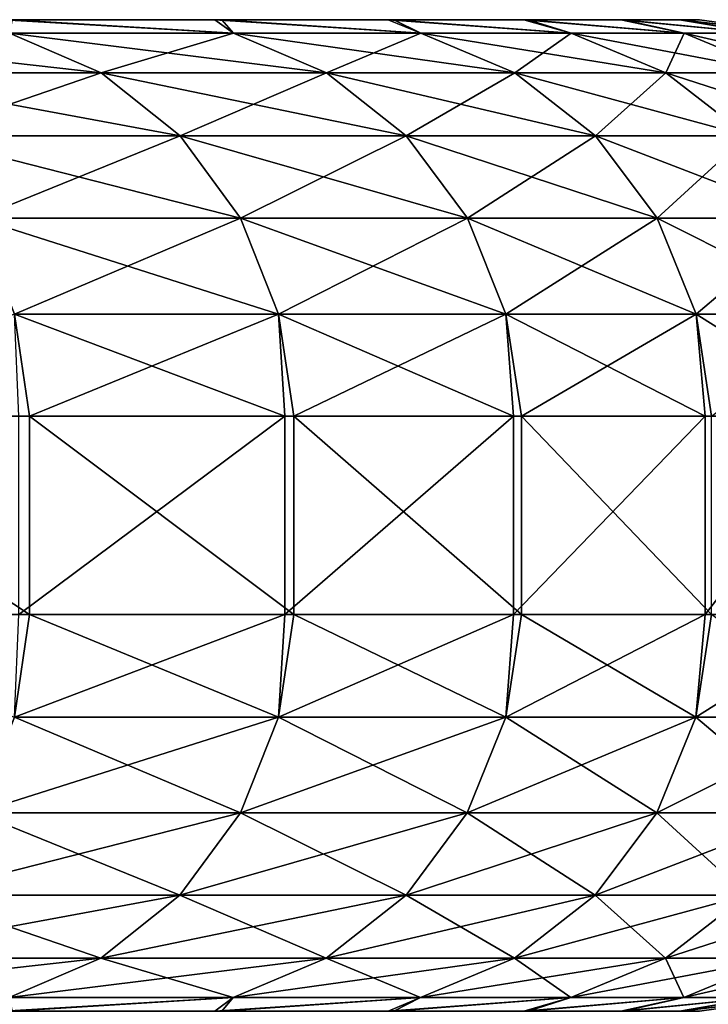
# Model space of a CAD drawing. Header units: millimetres. Extents: x -39.5 to 39.5, y -2 to 94.9.
# Tile 395 of 656: x 37.3 to 38.7, y 18 to 20. Entities that reach past the tile are written whole.
import ezdxf

# ---------------------------------------------------------------- set-up
doc = ezdxf.new("R2010")
doc.units = ezdxf.units.MM
doc.header["$LTSCALE"] = 65.185185
for name, color, linetype in [('181', 7, 'CONTINUOUS'), ('451', 7, 'CONTINUOUS'), ('454', 7, 'CONTINUOUS'), ('456', 7, 'CONTINUOUS')]:
    doc.layers.add(name, color=color, linetype=linetype)

msp = doc.modelspace()

# ---------------------------------------------------------------- linework, layer by layer
at = {"layer": '181', "linetype": 'Continuous'}
for points in [[(37.3144, 20, 10.2623), (37.7369, 20, 8.5795), (34.1297, 20, 9.8321), (37.3144, 20, 10.2623)], [(34.1297, 20, 9.8321), (37.7369, 20, 8.5795), (34.2673, 20, 9.1819), (34.1297, 20, 9.8321)], [(37.7228, 20, -8.6416), (37.2975, 20, -10.3238), (34.2673, 20, -9.1819), (37.7228, 20, -8.6416)], [(34.4732, 20, -8.5499), (37.7228, 20, -8.6416), (34.2673, 20, -9.1819), (34.4732, 20, -8.5499)], [(34.2673, 20, 9.1819), (37.7369, 20, 8.5795), (34.4732, 20, 8.5499), (34.2673, 20, 9.1819)], [(34.7467, 20, -7.9407), (37.7228, 20, -8.6416), (34.4732, 20, -8.5499), (34.7467, 20, -7.9407)], [(37.7369, 20, 8.5795), (38.0841, 20, 6.8759), (34.4732, 20, 8.5499), (37.7369, 20, 8.5795)], [(34.4732, 20, 8.5499), (38.0841, 20, 6.8759), (34.7467, 20, 7.9407), (34.4732, 20, 8.5499)], [(35.0818, 20, -7.3663), (37.7228, 20, -8.6416), (34.7467, 20, -7.9407), (35.0818, 20, -7.3663)], [(34.7467, 20, 7.9407), (38.0841, 20, 6.8759), (35.0818, 20, 7.3663), (34.7467, 20, 7.9407)], [(38.0727, 20, -6.9387), (37.7228, 20, -8.6416), (35.0818, 20, -7.3663), (38.0727, 20, -6.9387)], [(35.4767, 20, -6.83), (38.0727, 20, -6.9387), (35.0818, 20, -7.3663), (35.4767, 20, -6.83)], [(35.0818, 20, 7.3663), (38.0841, 20, 6.8759), (35.4767, 20, 6.83), (35.0818, 20, 7.3663)], [(35.5115, 20, 0.6637), (38.7, 20, -0.0318), (35.4761, 20), (35.5115, 20, 0.6637)], [(35.4761, 20), (38.7, 20, -0.0318), (35.5115, 20, -0.6637), (35.4761, 20)], [(35.9243, 20, -6.3412), (38.0727, 20, -6.9387), (35.4767, 20, -6.83), (35.9243, 20, -6.3412)], [(38.0841, 20, 6.8759), (38.3544, 20, 5.1602), (35.4767, 20, 6.83), (38.0841, 20, 6.8759)], [(35.4767, 20, 6.83), (38.3544, 20, 5.1602), (35.9243, 20, 6.3412), (35.4767, 20, 6.83)], [(38.7, 20, -0.0318), (38.6595, 20, -1.7663), (35.5115, 20, -0.6637), (38.7, 20, -0.0318)], [(35.5115, 20, -0.6637), (38.6595, 20, -1.7663), (35.6179, 20, -1.323), (35.5115, 20, -0.6637)], [(35.6179, 20, 1.323), (38.7, 20, -0.0318), (35.5115, 20, 0.6637), (35.6179, 20, 1.323)], [(35.6179, 20, -1.323), (38.6595, 20, -1.7663), (35.7929, 20, -1.9646), (35.6179, 20, -1.323)], [(38.6624, 20, 1.7027), (38.7, 20, -0.0318), (35.6179, 20, 1.323), (38.6624, 20, 1.7027)], [(35.7929, 20, 1.9646), (38.6624, 20, 1.7027), (35.6179, 20, 1.323), (35.7929, 20, 1.9646)], [(38.6595, 20, -1.7663), (38.5413, 20, -3.5001), (35.7929, 20, -1.9646), (38.6595, 20, -1.7663)], [(35.7929, 20, -1.9646), (38.5413, 20, -3.5001), (36.0356, 20, -2.5848), (35.7929, 20, -1.9646)], [(36.0356, 20, 2.5848), (38.6624, 20, 1.7027), (35.7929, 20, 1.9646), (36.0356, 20, 2.5848)], [(36.4252, 20, -5.8989), (38.0727, 20, -6.9387), (35.9243, 20, -6.3412), (36.4252, 20, -5.8989)], [(35.9243, 20, 6.3412), (38.3544, 20, 5.1602), (36.4252, 20, 5.8989), (35.9243, 20, 6.3412)], [(36.0356, 20, -2.5848), (38.5413, 20, -3.5001), (36.3415, 20, -3.1728), (36.0356, 20, -2.5848)], [(36.3415, 20, 3.1728), (38.6624, 20, 1.7027), (36.0356, 20, 2.5848), (36.3415, 20, 3.1728)], [(36.3415, 20, -3.1728), (38.5413, 20, -3.5001), (36.7108, 20, -3.7296), (36.3415, 20, -3.1728)], [(38.547, 20, 3.4366), (38.6624, 20, 1.7027), (36.3415, 20, 3.1728), (38.547, 20, 3.4366)], [(36.7108, 20, 3.7296), (38.547, 20, 3.4366), (36.3415, 20, 3.1728), (36.7108, 20, 3.7296)], [(38.3459, 20, -5.2233), (38.0727, 20, -6.9387), (36.4252, 20, -5.8989), (38.3459, 20, -5.2233)], [(36.5841, 20, -4.8164), (38.3459, 20, -5.2233), (36.4252, 20, -5.8989), (36.5841, 20, -4.8164)], [(36.4252, 20, 5.8989), (38.3544, 20, 5.1602), (36.5841, 20, 4.8164), (36.4252, 20, 5.8989)], [(36.7108, 20, -3.7296), (38.3459, 20, -5.2233), (36.5841, 20, -4.8164), (36.7108, 20, -3.7296)], [(38.3544, 20, 5.1602), (38.547, 20, 3.4366), (36.5841, 20, 4.8164), (38.3544, 20, 5.1602)], [(36.5841, 20, 4.8164), (38.547, 20, 3.4366), (36.7108, 20, 3.7296), (36.5841, 20, 4.8164)], [(38.5413, 20, -3.5001), (38.3459, 20, -5.2233), (36.7108, 20, -3.7296), (38.5413, 20, -3.5001)]]:
    msp.add_3dface(points, dxfattribs=at)
at = {"layer": '451', "linetype": 'Continuous'}
for points in [[(36.7427, 18.8, 14.4992), (37.3492, 18.8, 12.8565), (36.7427, 19.2, 14.4992), (36.7427, 18.8, 14.4992)], [(36.7427, 19.2, 14.4992), (37.3492, 18.8, 12.8565), (37.3492, 19.2, 12.8565), (36.7427, 19.2, 14.4992)], [(37.8638, 18.8, -11.2508), (37.3277, 18.8, -12.9186), (37.8638, 19.2, -11.2508), (37.8638, 18.8, -11.2508)], [(37.8638, 19.2, -11.2508), (37.3277, 18.8, -12.9186), (37.3277, 19.2, -12.9186), (37.8638, 19.2, -11.2508)], [(37.3492, 18.8, 12.8565), (37.8825, 18.8, 11.1878), (37.3492, 19.2, 12.8565), (37.3492, 18.8, 12.8565)], [(37.3492, 19.2, 12.8565), (37.8825, 18.8, 11.1878), (37.8825, 19.2, 11.1878), (37.3492, 19.2, 12.8565)], [(38.3253, 18.8, -9.5614), (37.8638, 18.8, -11.2508), (38.3253, 19.2, -9.5614), (38.3253, 18.8, -9.5614)], [(38.3253, 19.2, -9.5614), (37.8638, 18.8, -11.2508), (37.8638, 19.2, -11.2508), (38.3253, 19.2, -9.5614)], [(37.8825, 18.8, 11.1878), (38.3412, 18.8, 9.4976), (37.8825, 19.2, 11.1878), (37.8825, 18.8, 11.1878)], [(37.8825, 19.2, 11.1878), (38.3412, 18.8, 9.4976), (38.3412, 19.2, 9.4976), (37.8825, 19.2, 11.1878)], [(38.7113, 18.8, -7.8539), (38.3253, 18.8, -9.5614), (38.7113, 19.2, -7.8539), (38.7113, 18.8, -7.8539)], [(38.7113, 19.2, -7.8539), (38.3253, 18.8, -9.5614), (38.3253, 19.2, -9.5614), (38.7113, 19.2, -7.8539)], [(38.3412, 18.8, 9.4976), (38.7243, 18.8, 7.7895), (38.3412, 19.2, 9.4976), (38.3412, 18.8, 9.4976)], [(38.3412, 19.2, 9.4976), (38.7243, 18.8, 7.7895), (38.7243, 19.2, 7.7895), (38.3412, 19.2, 9.4976)], [(39.0212, 18.8, -6.1314), (38.7113, 18.8, -7.8539), (39.0212, 19.2, -6.1314), (39.0212, 18.8, -6.1314)], [(39.0212, 19.2, -6.1314), (38.7113, 18.8, -7.8539), (38.7113, 19.2, -7.8539), (39.0212, 19.2, -6.1314)]]:
    msp.add_3dface(points, dxfattribs=at)
at = {"layer": '454', "linetype": 'Continuous'}
for points in [[(37.3492, 18.8, 12.8565), (36.7427, 18.8, 14.4992), (37.319, 18.5929, 12.8602), (37.3492, 18.8, 12.8565)], [(37.3277, 18.8, -12.9186), (37.8638, 18.8, -11.2508), (37.319, 18.5929, -12.8602), (37.3277, 18.8, -12.9186)], [(37.8638, 18.8, -11.2508), (37.8514, 18.5929, -11.1969), (37.319, 18.5929, -12.8602), (37.8638, 18.8, -11.2508)], [(37.3492, 18.8, 12.8565), (37.319, 18.5929, 12.8602), (37.8514, 18.5929, 11.1969), (37.3492, 18.8, 12.8565)], [(37.8825, 18.8, 11.1878), (37.3492, 18.8, 12.8565), (37.8514, 18.5929, 11.1969), (37.8825, 18.8, 11.1878)], [(37.8638, 18.8, -11.2508), (38.3253, 18.8, -9.5614), (37.8514, 18.5929, -11.1969), (37.8638, 18.8, -11.2508)], [(38.3253, 18.8, -9.5614), (38.3096, 18.5929, -9.5117), (37.8514, 18.5929, -11.1969), (38.3253, 18.8, -9.5614)], [(37.8825, 18.8, 11.1878), (37.8514, 18.5929, 11.1969), (38.3096, 18.5929, 9.5117), (37.8825, 18.8, 11.1878)], [(38.3412, 18.8, 9.4976), (37.8825, 18.8, 11.1878), (38.3096, 18.5929, 9.5117), (38.3412, 18.8, 9.4976)], [(38.3253, 18.8, -9.5614), (38.7113, 18.8, -7.8539), (38.3096, 18.5929, -9.5117), (38.3253, 18.8, -9.5614)], [(38.7113, 18.8, -7.8539), (38.6928, 18.5929, -7.8078), (38.3096, 18.5929, -9.5117), (38.7113, 18.8, -7.8539)], [(38.3412, 18.8, 9.4976), (38.3096, 18.5929, 9.5117), (38.6928, 18.5929, 7.8078), (38.3412, 18.8, 9.4976)], [(38.7243, 18.8, 7.7895), (38.3412, 18.8, 9.4976), (38.6928, 18.5929, 7.8078), (38.7243, 18.8, 7.7895)], [(38.7113, 18.8, -7.8539), (39.0212, 18.8, -6.1314), (38.6928, 18.5929, -7.8078), (38.7113, 18.8, -7.8539)], [(39.0212, 18.8, -6.1314), (39.0003, 18.5929, -6.0886), (38.6928, 18.5929, -7.8078), (39.0212, 18.8, -6.1314)], [(38.7243, 18.8, 7.7895), (38.6928, 18.5929, 7.8078), (39.0003, 18.5929, 6.0886), (38.7243, 18.8, 7.7895)], [(37.2434, 18.3998, 12.8342), (37.7746, 18.3998, 11.1742), (37.319, 18.5929, 12.8602), (37.2434, 18.3998, 12.8342)], [(37.7746, 18.3998, -11.1742), (37.2434, 18.3998, -12.8342), (37.8514, 18.5929, -11.1969), (37.7746, 18.3998, -11.1742)], [(37.8514, 18.5929, -11.1969), (37.2434, 18.3998, -12.8342), (37.319, 18.5929, -12.8602), (37.8514, 18.5929, -11.1969)], [(37.319, 18.5929, 12.8602), (37.7746, 18.3998, 11.1742), (37.8514, 18.5929, 11.1969), (37.319, 18.5929, 12.8602)], [(37.7746, 18.3998, 11.1742), (38.2319, 18.3998, 9.4924), (37.8514, 18.5929, 11.1969), (37.7746, 18.3998, 11.1742)], [(38.2319, 18.3998, -9.4924), (37.7746, 18.3998, -11.1742), (38.3096, 18.5929, -9.5117), (38.2319, 18.3998, -9.4924)], [(38.3096, 18.5929, -9.5117), (37.7746, 18.3998, -11.1742), (37.8514, 18.5929, -11.1969), (38.3096, 18.5929, -9.5117)], [(37.8514, 18.5929, 11.1969), (38.2319, 18.3998, 9.4924), (38.3096, 18.5929, 9.5117), (37.8514, 18.5929, 11.1969)], [(38.2319, 18.3998, 9.4924), (38.6144, 18.3998, 7.792), (38.3096, 18.5929, 9.5117), (38.2319, 18.3998, 9.4924)], [(38.6144, 18.3998, -7.792), (38.2319, 18.3998, -9.4924), (38.6928, 18.5929, -7.8078), (38.6144, 18.3998, -7.792)], [(38.6928, 18.5929, -7.8078), (38.2319, 18.3998, -9.4924), (38.3096, 18.5929, -9.5117), (38.6928, 18.5929, -7.8078)], [(38.3096, 18.5929, 9.5117), (38.6144, 18.3998, 7.792), (38.6928, 18.5929, 7.8078), (38.3096, 18.5929, 9.5117)], [(38.6144, 18.3998, 7.792), (38.9213, 18.3998, 6.0763), (38.6928, 18.5929, 7.8078), (38.6144, 18.3998, 7.792)], [(38.9213, 18.3998, -6.0763), (38.6144, 18.3998, -7.792), (39.0003, 18.5929, -6.0886), (38.9213, 18.3998, -6.0763)], [(39.0003, 18.5929, -6.0886), (38.6144, 18.3998, -7.792), (38.6928, 18.5929, -7.8078), (39.0003, 18.5929, -6.0886)], [(38.6928, 18.5929, 7.8078), (38.9213, 18.3998, 6.0763), (39.0003, 18.5929, 6.0886), (38.6928, 18.5929, 7.8078)], [(37.123, 18.234, 12.7927), (37.6525, 18.234, 11.1381), (37.2434, 18.3998, 12.8342), (37.123, 18.234, 12.7927)], [(37.6525, 18.234, -11.1381), (37.123, 18.234, -12.7927), (37.7746, 18.3998, -11.1742), (37.6525, 18.234, -11.1381)], [(37.7746, 18.3998, -11.1742), (37.123, 18.234, -12.7927), (37.2434, 18.3998, -12.8342), (37.7746, 18.3998, -11.1742)], [(37.2434, 18.3998, 12.8342), (37.6525, 18.234, 11.1381), (37.7746, 18.3998, 11.1742), (37.2434, 18.3998, 12.8342)], [(37.6525, 18.234, 11.1381), (38.1084, 18.234, 9.4617), (37.7746, 18.3998, 11.1742), (37.6525, 18.234, 11.1381)], [(38.1084, 18.234, -9.4617), (37.6525, 18.234, -11.1381), (38.2319, 18.3998, -9.4924), (38.1084, 18.234, -9.4617)], [(38.2319, 18.3998, -9.4924), (37.6525, 18.234, -11.1381), (37.7746, 18.3998, -11.1742), (38.2319, 18.3998, -9.4924)], [(37.7746, 18.3998, 11.1742), (38.1084, 18.234, 9.4617), (38.2319, 18.3998, 9.4924), (37.7746, 18.3998, 11.1742)], [(38.1084, 18.234, 9.4617), (38.4896, 18.234, 7.7668), (38.2319, 18.3998, 9.4924), (38.1084, 18.234, 9.4617)], [(38.4896, 18.234, -7.7668), (38.1084, 18.234, -9.4617), (38.6144, 18.3998, -7.792), (38.4896, 18.234, -7.7668)], [(38.6144, 18.3998, -7.792), (38.1084, 18.234, -9.4617), (38.2319, 18.3998, -9.4924), (38.6144, 18.3998, -7.792)], [(38.2319, 18.3998, 9.4924), (38.4896, 18.234, 7.7668), (38.6144, 18.3998, 7.792), (38.2319, 18.3998, 9.4924)], [(38.4896, 18.234, 7.7668), (38.7955, 18.234, 6.0566), (38.6144, 18.3998, 7.792), (38.4896, 18.234, 7.7668)], [(38.7955, 18.234, -6.0566), (38.4896, 18.234, -7.7668), (38.9213, 18.3998, -6.0763), (38.7955, 18.234, -6.0566)], [(38.9213, 18.3998, -6.0763), (38.4896, 18.234, -7.7668), (38.6144, 18.3998, -7.792), (38.9213, 18.3998, -6.0763)], [(38.6144, 18.3998, 7.792), (38.7955, 18.234, 6.0566), (38.9213, 18.3998, 6.0763), (38.6144, 18.3998, 7.792)], [(36.9661, 18.1069, 12.7386), (37.4934, 18.1069, 11.091), (37.123, 18.234, 12.7927), (36.9661, 18.1069, 12.7386)], [(37.4934, 18.1069, -11.091), (36.9661, 18.1069, -12.7386), (37.6525, 18.234, -11.1381), (37.4934, 18.1069, -11.091)], [(37.6525, 18.234, -11.1381), (36.9661, 18.1069, -12.7386), (37.123, 18.234, -12.7927), (37.6525, 18.234, -11.1381)], [(37.123, 18.234, 12.7927), (37.4934, 18.1069, 11.091), (37.6525, 18.234, 11.1381), (37.123, 18.234, 12.7927)], [(37.4934, 18.1069, 11.091), (37.9473, 18.1069, 9.4217), (37.6525, 18.234, 11.1381), (37.4934, 18.1069, 11.091)], [(37.9473, 18.1069, -9.4217), (37.4934, 18.1069, -11.091), (38.1084, 18.234, -9.4617), (37.9473, 18.1069, -9.4217)], [(38.1084, 18.234, -9.4617), (37.4934, 18.1069, -11.091), (37.6525, 18.234, -11.1381), (38.1084, 18.234, -9.4617)], [(37.6525, 18.234, 11.1381), (37.9473, 18.1069, 9.4217), (38.1084, 18.234, 9.4617), (37.6525, 18.234, 11.1381)], [(37.9473, 18.1069, 9.4217), (38.3269, 18.1069, 7.7339), (38.1084, 18.234, 9.4617), (37.9473, 18.1069, 9.4217)], [(38.3269, 18.1069, -7.7339), (37.9473, 18.1069, -9.4217), (38.4896, 18.234, -7.7668), (38.3269, 18.1069, -7.7339)], [(38.4896, 18.234, -7.7668), (37.9473, 18.1069, -9.4217), (38.1084, 18.234, -9.4617), (38.4896, 18.234, -7.7668)], [(38.1084, 18.234, 9.4617), (38.3269, 18.1069, 7.7339), (38.4896, 18.234, 7.7668), (38.1084, 18.234, 9.4617)], [(38.3269, 18.1069, 7.7339), (38.6315, 18.1069, 6.031), (38.4896, 18.234, 7.7668), (38.3269, 18.1069, 7.7339)], [(38.6315, 18.1069, -6.031), (38.3269, 18.1069, -7.7339), (38.7955, 18.234, -6.0566), (38.6315, 18.1069, -6.031)], [(38.7955, 18.234, -6.0566), (38.3269, 18.1069, -7.7339), (38.4896, 18.234, -7.7668), (38.7955, 18.234, -6.0566)], [(38.4896, 18.234, 7.7668), (38.6315, 18.1069, 6.031), (38.7955, 18.234, 6.0566), (38.4896, 18.234, 7.7668)], [(38.6315, 18.1069, 6.031), (38.8605, 18.1069, 4.3163), (38.7955, 18.234, 6.0566), (38.6315, 18.1069, 6.031)], [(38.8605, 18.1069, -4.3163), (38.6315, 18.1069, -6.031), (39.0254, 18.234, -4.3347), (38.8605, 18.1069, -4.3163)], [(39.0254, 18.234, -4.3347), (38.6315, 18.1069, -6.031), (38.7955, 18.234, -6.0566), (39.0254, 18.234, -4.3347)], [(37.3081, 18.027, -11.0362), (36.7835, 18.027, -12.6757), (37.4934, 18.1069, -11.091), (37.3081, 18.027, -11.0362)], [(37.4934, 18.1069, -11.091), (36.7835, 18.027, -12.6757), (36.9661, 18.1069, -12.7386), (37.4934, 18.1069, -11.091)], [(36.9661, 18.1069, 12.7386), (37.3081, 18.027, 11.0362), (37.4934, 18.1069, 11.091), (36.9661, 18.1069, 12.7386)], [(37.3081, 18.027, 11.0362), (37.7598, 18.027, 9.3751), (37.4934, 18.1069, 11.091), (37.3081, 18.027, 11.0362)], [(37.7598, 18.027, -9.3751), (37.3081, 18.027, -11.0362), (37.9473, 18.1069, -9.4217), (37.7598, 18.027, -9.3751)], [(37.9473, 18.1069, -9.4217), (37.3081, 18.027, -11.0362), (37.4934, 18.1069, -11.091), (37.9473, 18.1069, -9.4217)], [(37.4934, 18.1069, 11.091), (37.7598, 18.027, 9.3751), (37.9473, 18.1069, 9.4217), (37.4934, 18.1069, 11.091)], [(37.7598, 18.027, 9.3751), (38.1375, 18.027, 7.6957), (37.9473, 18.1069, 9.4217), (37.7598, 18.027, 9.3751)], [(38.1375, 18.027, -7.6957), (37.7598, 18.027, -9.3751), (38.3269, 18.1069, -7.7339), (38.1375, 18.027, -7.6957)], [(38.3269, 18.1069, -7.7339), (37.7598, 18.027, -9.3751), (37.9473, 18.1069, -9.4217), (38.3269, 18.1069, -7.7339)], [(37.9473, 18.1069, 9.4217), (38.1375, 18.027, 7.6957), (38.3269, 18.1069, 7.7339), (37.9473, 18.1069, 9.4217)], [(38.1375, 18.027, 7.6957), (38.4406, 18.027, 6.0012), (38.3269, 18.1069, 7.7339), (38.1375, 18.027, 7.6957)], [(38.4406, 18.027, -6.0012), (38.1375, 18.027, -7.6957), (38.6315, 18.1069, -6.031), (38.4406, 18.027, -6.0012)], [(38.6315, 18.1069, -6.031), (38.1375, 18.027, -7.6957), (38.3269, 18.1069, -7.7339), (38.6315, 18.1069, -6.031)], [(38.3269, 18.1069, 7.7339), (38.4406, 18.027, 6.0012), (38.6315, 18.1069, 6.031), (38.3269, 18.1069, 7.7339)], [(38.4406, 18.027, 6.0012), (38.6684, 18.027, 4.295), (38.6315, 18.1069, 6.031), (38.4406, 18.027, 6.0012)], [(38.6684, 18.027, -4.295), (38.4406, 18.027, -6.0012), (38.8605, 18.1069, -4.3163), (38.6684, 18.027, -4.295)], [(38.8605, 18.1069, -4.3163), (38.4406, 18.027, -6.0012), (38.6315, 18.1069, -6.031), (38.8605, 18.1069, -4.3163)], [(38.6315, 18.1069, 6.031), (38.6684, 18.027, 4.295), (38.8605, 18.1069, 4.3163), (38.6315, 18.1069, 6.031)], [(38.6684, 18.027, 4.295), (38.8206, 18.027, 2.5804), (38.8605, 18.1069, 4.3163), (38.6684, 18.027, 4.295)], [(38.8206, 18.027, -2.5804), (38.6684, 18.027, -4.295), (39.0134, 18.1069, -2.5932), (38.8206, 18.027, -2.5804)], [(39.0134, 18.1069, -2.5932), (38.6684, 18.027, -4.295), (38.8605, 18.1069, -4.3163), (39.0134, 18.1069, -2.5932)], [(37.7228, 18, -8.6416), (37.2975, 18, -10.3238), (37.7598, 18.027, -9.3751), (37.7228, 18, -8.6416)], [(37.7598, 18.027, -9.3751), (37.2975, 18, -10.3238), (37.3081, 18.027, -11.0362), (37.7598, 18.027, -9.3751)], [(37.3081, 18.027, 11.0362), (37.3144, 18, 10.2623), (37.7598, 18.027, 9.3751), (37.3081, 18.027, 11.0362)], [(37.3144, 18, 10.2623), (37.7369, 18, 8.5795), (37.7598, 18.027, 9.3751), (37.3144, 18, 10.2623)], [(38.0727, 18, -6.9387), (37.7228, 18, -8.6416), (38.1375, 18.027, -7.6957), (38.0727, 18, -6.9387)], [(38.1375, 18.027, -7.6957), (37.7228, 18, -8.6416), (37.7598, 18.027, -9.3751), (38.1375, 18.027, -7.6957)], [(37.7369, 18, 8.5795), (38.0841, 18, 6.8759), (38.1375, 18.027, 7.6957), (37.7369, 18, 8.5795)], [(37.7598, 18.027, 9.3751), (37.7369, 18, 8.5795), (38.1375, 18.027, 7.6957), (37.7598, 18.027, 9.3751)], [(38.3459, 18, -5.2233), (38.0727, 18, -6.9387), (38.4406, 18.027, -6.0012), (38.3459, 18, -5.2233)], [(38.4406, 18.027, -6.0012), (38.0727, 18, -6.9387), (38.1375, 18.027, -7.6957), (38.4406, 18.027, -6.0012)], [(38.0841, 18, 6.8759), (38.3544, 18, 5.1602), (38.4406, 18.027, 6.0012), (38.0841, 18, 6.8759)], [(38.1375, 18.027, 7.6957), (38.0841, 18, 6.8759), (38.4406, 18.027, 6.0012), (38.1375, 18.027, 7.6957)], [(38.5413, 18, -3.5001), (38.3459, 18, -5.2233), (38.6684, 18.027, -4.295), (38.5413, 18, -3.5001)], [(38.6684, 18.027, -4.295), (38.3459, 18, -5.2233), (38.4406, 18.027, -6.0012), (38.6684, 18.027, -4.295)], [(38.3544, 18, 5.1602), (38.547, 18, 3.4366), (38.6684, 18.027, 4.295), (38.3544, 18, 5.1602)], [(38.4406, 18.027, 6.0012), (38.3544, 18, 5.1602), (38.6684, 18.027, 4.295), (38.4406, 18.027, 6.0012)], [(38.6595, 18, -1.7663), (38.5413, 18, -3.5001), (38.8206, 18.027, -2.5804), (38.6595, 18, -1.7663)], [(38.8206, 18.027, -2.5804), (38.5413, 18, -3.5001), (38.6684, 18.027, -4.295), (38.8206, 18.027, -2.5804)], [(38.547, 18, 3.4366), (38.6624, 18, 1.7027), (38.8206, 18.027, 2.5804), (38.547, 18, 3.4366)], [(38.6684, 18.027, 4.295), (38.547, 18, 3.4366), (38.8206, 18.027, 2.5804), (38.6684, 18.027, 4.295)], [(38.7, 18, -0.0318), (38.6595, 18, -1.7663), (38.8967, 18.027, -0.8607), (38.7, 18, -0.0318)], [(38.8967, 18.027, -0.8607), (38.6595, 18, -1.7663), (38.8206, 18.027, -2.5804), (38.8967, 18.027, -0.8607)], [(38.6624, 18, 1.7027), (38.7, 18, -0.0318), (38.8967, 18.027, 0.8607), (38.6624, 18, 1.7027)], [(38.8206, 18.027, 2.5804), (38.6624, 18, 1.7027), (38.8967, 18.027, 0.8607), (38.8206, 18.027, 2.5804)], [(38.8967, 18.027, 0.8607), (38.7, 18, -0.0318), (38.8967, 18.027, -0.8607), (38.8967, 18.027, 0.8607)]]:
    msp.add_3dface(points, dxfattribs=at)
at = {"layer": '456', "linetype": 'Continuous'}
for points in [[(37.2975, 20, -10.3238), (37.7228, 20, -8.6416), (37.7606, 19.9727, -9.3753), (37.2975, 20, -10.3238)], [(37.3089, 19.9727, -11.0364), (37.2975, 20, -10.3238), (37.7606, 19.9727, -9.3753), (37.3089, 19.9727, -11.0364)], [(37.7606, 19.9727, 9.3753), (37.3144, 20, 10.2623), (37.3089, 19.9727, 11.0364), (37.7606, 19.9727, 9.3753)], [(37.7369, 20, 8.5795), (37.3144, 20, 10.2623), (37.7606, 19.9727, 9.3753), (37.7369, 20, 8.5795)], [(37.7228, 20, -8.6416), (38.0727, 20, -6.9387), (38.1383, 19.9727, -7.6959), (37.7228, 20, -8.6416)], [(37.7606, 19.9727, -9.3753), (37.7228, 20, -8.6416), (38.1383, 19.9727, -7.6959), (37.7606, 19.9727, -9.3753)], [(38.0841, 20, 6.8759), (37.7369, 20, 8.5795), (38.1383, 19.9727, 7.6959), (38.0841, 20, 6.8759)], [(38.1383, 19.9727, 7.6959), (37.7369, 20, 8.5795), (37.7606, 19.9727, 9.3753), (38.1383, 19.9727, 7.6959)], [(38.0727, 20, -6.9387), (38.3459, 20, -5.2233), (38.4414, 19.9727, -6.0014), (38.0727, 20, -6.9387)], [(38.1383, 19.9727, -7.6959), (38.0727, 20, -6.9387), (38.4414, 19.9727, -6.0014), (38.1383, 19.9727, -7.6959)], [(38.3544, 20, 5.1602), (38.0841, 20, 6.8759), (38.4414, 19.9727, 6.0014), (38.3544, 20, 5.1602)], [(38.4414, 19.9727, 6.0014), (38.0841, 20, 6.8759), (38.1383, 19.9727, 7.6959), (38.4414, 19.9727, 6.0014)], [(38.3459, 20, -5.2233), (38.5413, 20, -3.5001), (38.6693, 19.9727, -4.2951), (38.3459, 20, -5.2233)], [(38.4414, 19.9727, -6.0014), (38.3459, 20, -5.2233), (38.6693, 19.9727, -4.2951), (38.4414, 19.9727, -6.0014)], [(38.547, 20, 3.4366), (38.3544, 20, 5.1602), (38.6693, 19.9727, 4.2951), (38.547, 20, 3.4366)], [(38.6693, 19.9727, 4.2951), (38.3544, 20, 5.1602), (38.4414, 19.9727, 6.0014), (38.6693, 19.9727, 4.2951)], [(38.5413, 20, -3.5001), (38.6595, 20, -1.7663), (38.8214, 19.9727, -2.5804), (38.5413, 20, -3.5001)], [(38.6693, 19.9727, -4.2951), (38.5413, 20, -3.5001), (38.8214, 19.9727, -2.5804), (38.6693, 19.9727, -4.2951)], [(38.6624, 20, 1.7027), (38.547, 20, 3.4366), (38.8214, 19.9727, 2.5804), (38.6624, 20, 1.7027)], [(38.8214, 19.9727, 2.5804), (38.547, 20, 3.4366), (38.6693, 19.9727, 4.2951), (38.8214, 19.9727, 2.5804)], [(38.6595, 20, -1.7663), (38.7, 20, -0.0318), (38.8975, 19.9727, -0.8607), (38.6595, 20, -1.7663)], [(38.8214, 19.9727, -2.5804), (38.6595, 20, -1.7663), (38.8975, 19.9727, -0.8607), (38.8214, 19.9727, -2.5804)], [(38.7, 20, -0.0318), (38.6624, 20, 1.7027), (38.8975, 19.9727, 0.8607), (38.7, 20, -0.0318)], [(38.8975, 19.9727, 0.8607), (38.6624, 20, 1.7027), (38.8214, 19.9727, 2.5804), (38.8975, 19.9727, 0.8607)], [(38.8975, 19.9727, -0.8607), (38.7, 20, -0.0318), (38.8975, 19.9727, 0.8607), (38.8975, 19.9727, -0.8607)], [(37.3089, 19.9727, 11.0364), (36.7842, 19.9727, 12.6759), (37.4941, 19.8927, 11.0912), (37.3089, 19.9727, 11.0364)], [(37.4941, 19.8927, 11.0912), (36.7842, 19.9727, 12.6759), (36.9668, 19.8927, 12.7389), (37.4941, 19.8927, 11.0912)], [(36.9668, 19.8927, -12.7389), (37.3089, 19.9727, -11.0364), (37.4941, 19.8927, -11.0912), (36.9668, 19.8927, -12.7389)], [(37.3089, 19.9727, -11.0364), (37.7606, 19.9727, -9.3753), (37.4941, 19.8927, -11.0912), (37.3089, 19.9727, -11.0364)], [(37.7606, 19.9727, 9.3753), (37.3089, 19.9727, 11.0364), (37.948, 19.8927, 9.4219), (37.7606, 19.9727, 9.3753)], [(37.948, 19.8927, 9.4219), (37.3089, 19.9727, 11.0364), (37.4941, 19.8927, 11.0912), (37.948, 19.8927, 9.4219)], [(37.4941, 19.8927, -11.0912), (37.7606, 19.9727, -9.3753), (37.948, 19.8927, -9.4219), (37.4941, 19.8927, -11.0912)], [(37.7606, 19.9727, -9.3753), (38.1383, 19.9727, -7.6959), (37.948, 19.8927, -9.4219), (37.7606, 19.9727, -9.3753)], [(38.1383, 19.9727, 7.6959), (37.7606, 19.9727, 9.3753), (38.3276, 19.8927, 7.7341), (38.1383, 19.9727, 7.6959)], [(38.3276, 19.8927, 7.7341), (37.7606, 19.9727, 9.3753), (37.948, 19.8927, 9.4219), (38.3276, 19.8927, 7.7341)], [(37.948, 19.8927, -9.4219), (38.1383, 19.9727, -7.6959), (38.3276, 19.8927, -7.7341), (37.948, 19.8927, -9.4219)], [(38.1383, 19.9727, -7.6959), (38.4414, 19.9727, -6.0014), (38.3276, 19.8927, -7.7341), (38.1383, 19.9727, -7.6959)], [(38.4414, 19.9727, 6.0014), (38.1383, 19.9727, 7.6959), (38.6322, 19.8927, 6.0312), (38.4414, 19.9727, 6.0014)], [(38.6322, 19.8927, 6.0312), (38.1383, 19.9727, 7.6959), (38.3276, 19.8927, 7.7341), (38.6322, 19.8927, 6.0312)], [(38.3276, 19.8927, -7.7341), (38.4414, 19.9727, -6.0014), (38.6322, 19.8927, -6.0312), (38.3276, 19.8927, -7.7341)], [(38.4414, 19.9727, -6.0014), (38.6693, 19.9727, -4.2951), (38.6322, 19.8927, -6.0312), (38.4414, 19.9727, -6.0014)], [(38.6693, 19.9727, 4.2951), (38.4414, 19.9727, 6.0014), (38.8612, 19.8927, 4.3164), (38.6693, 19.9727, 4.2951)], [(38.8612, 19.8927, 4.3164), (38.4414, 19.9727, 6.0014), (38.6322, 19.8927, 6.0312), (38.8612, 19.8927, 4.3164)], [(38.6322, 19.8927, -6.0312), (38.6693, 19.9727, -4.2951), (38.8612, 19.8927, -4.3164), (38.6322, 19.8927, -6.0312)], [(38.6693, 19.9727, -4.2951), (38.8214, 19.9727, -2.5804), (38.8612, 19.8927, -4.3164), (38.6693, 19.9727, -4.2951)], [(38.8214, 19.9727, 2.5804), (38.6693, 19.9727, 4.2951), (39.0141, 19.8927, 2.5932), (38.8214, 19.9727, 2.5804)], [(39.0141, 19.8927, 2.5932), (38.6693, 19.9727, 4.2951), (38.8612, 19.8927, 4.3164), (39.0141, 19.8927, 2.5932)], [(36.9668, 19.8927, -12.7389), (37.4941, 19.8927, -11.0912), (37.1236, 19.7654, -12.7929), (36.9668, 19.8927, -12.7389)], [(37.4941, 19.8927, 11.0912), (36.9668, 19.8927, 12.7389), (37.6531, 19.7654, 11.1383), (37.4941, 19.8927, 11.0912)], [(37.6531, 19.7654, 11.1383), (36.9668, 19.8927, 12.7389), (37.1236, 19.7654, 12.7929), (37.6531, 19.7654, 11.1383)], [(37.1236, 19.7654, -12.7929), (37.4941, 19.8927, -11.0912), (37.6531, 19.7654, -11.1383), (37.1236, 19.7654, -12.7929)], [(37.4941, 19.8927, -11.0912), (37.948, 19.8927, -9.4219), (37.6531, 19.7654, -11.1383), (37.4941, 19.8927, -11.0912)], [(37.948, 19.8927, 9.4219), (37.4941, 19.8927, 11.0912), (38.1089, 19.7654, 9.4618), (37.948, 19.8927, 9.4219)], [(38.1089, 19.7654, 9.4618), (37.4941, 19.8927, 11.0912), (37.6531, 19.7654, 11.1383), (38.1089, 19.7654, 9.4618)], [(37.6531, 19.7654, -11.1383), (37.948, 19.8927, -9.4219), (38.1089, 19.7654, -9.4618), (37.6531, 19.7654, -11.1383)], [(37.948, 19.8927, -9.4219), (38.3276, 19.8927, -7.7341), (38.1089, 19.7654, -9.4618), (37.948, 19.8927, -9.4219)], [(38.3276, 19.8927, 7.7341), (37.948, 19.8927, 9.4219), (38.4902, 19.7654, 7.7669), (38.3276, 19.8927, 7.7341)], [(38.4902, 19.7654, 7.7669), (37.948, 19.8927, 9.4219), (38.1089, 19.7654, 9.4618), (38.4902, 19.7654, 7.7669)], [(38.1089, 19.7654, -9.4618), (38.3276, 19.8927, -7.7341), (38.4902, 19.7654, -7.7669), (38.1089, 19.7654, -9.4618)], [(38.3276, 19.8927, -7.7341), (38.6322, 19.8927, -6.0312), (38.4902, 19.7654, -7.7669), (38.3276, 19.8927, -7.7341)], [(38.6322, 19.8927, 6.0312), (38.3276, 19.8927, 7.7341), (38.796, 19.7654, 6.0567), (38.6322, 19.8927, 6.0312)], [(38.796, 19.7654, 6.0567), (38.3276, 19.8927, 7.7341), (38.4902, 19.7654, 7.7669), (38.796, 19.7654, 6.0567)], [(38.4902, 19.7654, -7.7669), (38.6322, 19.8927, -6.0312), (38.796, 19.7654, -6.0567), (38.4902, 19.7654, -7.7669)], [(38.6322, 19.8927, -6.0312), (38.8612, 19.8927, -4.3164), (38.796, 19.7654, -6.0567), (38.6322, 19.8927, -6.0312)], [(38.8612, 19.8927, 4.3164), (38.6322, 19.8927, 6.0312), (39.026, 19.7654, 4.3347), (38.8612, 19.8927, 4.3164)], [(39.026, 19.7654, 4.3347), (38.6322, 19.8927, 6.0312), (38.796, 19.7654, 6.0567), (39.026, 19.7654, 4.3347)], [(37.1236, 19.7654, -12.7929), (37.6531, 19.7654, -11.1383), (37.2438, 19.5995, -12.8343), (37.1236, 19.7654, -12.7929)], [(37.6531, 19.7654, 11.1383), (37.1236, 19.7654, 12.7929), (37.775, 19.5995, 11.1743), (37.6531, 19.7654, 11.1383)], [(37.775, 19.5995, 11.1743), (37.1236, 19.7654, 12.7929), (37.2438, 19.5995, 12.8343), (37.775, 19.5995, 11.1743)], [(37.2438, 19.5995, -12.8343), (37.6531, 19.7654, -11.1383), (37.775, 19.5995, -11.1743), (37.2438, 19.5995, -12.8343)], [(37.6531, 19.7654, -11.1383), (38.1089, 19.7654, -9.4618), (37.775, 19.5995, -11.1743), (37.6531, 19.7654, -11.1383)], [(38.1089, 19.7654, 9.4618), (37.6531, 19.7654, 11.1383), (38.2323, 19.5995, 9.4925), (38.1089, 19.7654, 9.4618)], [(38.2323, 19.5995, 9.4925), (37.6531, 19.7654, 11.1383), (37.775, 19.5995, 11.1743), (38.2323, 19.5995, 9.4925)], [(37.775, 19.5995, -11.1743), (38.1089, 19.7654, -9.4618), (38.2323, 19.5995, -9.4925), (37.775, 19.5995, -11.1743)], [(38.1089, 19.7654, -9.4618), (38.4902, 19.7654, -7.7669), (38.2323, 19.5995, -9.4925), (38.1089, 19.7654, -9.4618)], [(38.4902, 19.7654, 7.7669), (38.1089, 19.7654, 9.4618), (38.6148, 19.5995, 7.792), (38.4902, 19.7654, 7.7669)], [(38.6148, 19.5995, 7.792), (38.1089, 19.7654, 9.4618), (38.2323, 19.5995, 9.4925), (38.6148, 19.5995, 7.792)], [(38.2323, 19.5995, -9.4925), (38.4902, 19.7654, -7.7669), (38.6148, 19.5995, -7.792), (38.2323, 19.5995, -9.4925)], [(38.4902, 19.7654, -7.7669), (38.796, 19.7654, -6.0567), (38.6148, 19.5995, -7.792), (38.4902, 19.7654, -7.7669)], [(38.796, 19.7654, 6.0567), (38.4902, 19.7654, 7.7669), (38.9217, 19.5995, 6.0763), (38.796, 19.7654, 6.0567)], [(38.9217, 19.5995, 6.0763), (38.4902, 19.7654, 7.7669), (38.6148, 19.5995, 7.792), (38.9217, 19.5995, 6.0763)], [(38.6148, 19.5995, -7.792), (38.796, 19.7654, -6.0567), (38.9217, 19.5995, -6.0763), (38.6148, 19.5995, -7.792)], [(37.2438, 19.5995, -12.8343), (37.775, 19.5995, -11.1743), (37.3193, 19.4062, -12.8603), (37.2438, 19.5995, -12.8343)], [(37.775, 19.5995, 11.1743), (37.2438, 19.5995, 12.8343), (37.8516, 19.4062, 11.197), (37.775, 19.5995, 11.1743)], [(37.8516, 19.4062, 11.197), (37.2438, 19.5995, 12.8343), (37.3193, 19.4062, 12.8603), (37.8516, 19.4062, 11.197)], [(37.3193, 19.4062, -12.8603), (37.775, 19.5995, -11.1743), (37.8516, 19.4062, -11.197), (37.3193, 19.4062, -12.8603)], [(37.775, 19.5995, -11.1743), (38.2323, 19.5995, -9.4925), (37.8516, 19.4062, -11.197), (37.775, 19.5995, -11.1743)], [(38.2323, 19.5995, 9.4925), (37.775, 19.5995, 11.1743), (38.3098, 19.4062, 9.5117), (38.2323, 19.5995, 9.4925)], [(38.3098, 19.4062, 9.5117), (37.775, 19.5995, 11.1743), (37.8516, 19.4062, 11.197), (38.3098, 19.4062, 9.5117)], [(37.8516, 19.4062, -11.197), (38.2323, 19.5995, -9.4925), (38.3098, 19.4062, -9.5117), (37.8516, 19.4062, -11.197)], [(38.2323, 19.5995, -9.4925), (38.6148, 19.5995, -7.792), (38.3098, 19.4062, -9.5117), (38.2323, 19.5995, -9.4925)], [(38.6148, 19.5995, 7.792), (38.2323, 19.5995, 9.4925), (38.6931, 19.4062, 7.8078), (38.6148, 19.5995, 7.792)], [(38.6931, 19.4062, 7.8078), (38.2323, 19.5995, 9.4925), (38.3098, 19.4062, 9.5117), (38.6931, 19.4062, 7.8078)], [(38.3098, 19.4062, -9.5117), (38.6148, 19.5995, -7.792), (38.6931, 19.4062, -7.8078), (38.3098, 19.4062, -9.5117)], [(38.6148, 19.5995, -7.792), (38.9217, 19.5995, -6.0763), (38.6931, 19.4062, -7.8078), (38.6148, 19.5995, -7.792)], [(38.9217, 19.5995, 6.0763), (38.6148, 19.5995, 7.792), (39.0005, 19.4062, 6.0887), (38.9217, 19.5995, 6.0763)], [(39.0005, 19.4062, 6.0887), (38.6148, 19.5995, 7.792), (38.6931, 19.4062, 7.8078), (39.0005, 19.4062, 6.0887)], [(38.6931, 19.4062, -7.8078), (38.9217, 19.5995, -6.0763), (39.0005, 19.4062, -6.0887), (38.6931, 19.4062, -7.8078)], [(36.7427, 19.2, 14.4992), (37.3492, 19.2, 12.8565), (37.3193, 19.4062, 12.8603), (36.7427, 19.2, 14.4992)], [(37.3492, 19.2, 12.8565), (37.8516, 19.4062, 11.197), (37.3193, 19.4062, 12.8603), (37.3492, 19.2, 12.8565)], [(37.8638, 19.2, -11.2508), (37.3277, 19.2, -12.9186), (37.3193, 19.4062, -12.8603), (37.8638, 19.2, -11.2508)], [(37.8638, 19.2, -11.2508), (37.3193, 19.4062, -12.8603), (37.8516, 19.4062, -11.197), (37.8638, 19.2, -11.2508)], [(37.3492, 19.2, 12.8565), (37.8825, 19.2, 11.1878), (37.8516, 19.4062, 11.197), (37.3492, 19.2, 12.8565)], [(37.8825, 19.2, 11.1878), (38.3098, 19.4062, 9.5117), (37.8516, 19.4062, 11.197), (37.8825, 19.2, 11.1878)], [(38.3253, 19.2, -9.5614), (37.8638, 19.2, -11.2508), (37.8516, 19.4062, -11.197), (38.3253, 19.2, -9.5614)], [(38.3253, 19.2, -9.5614), (37.8516, 19.4062, -11.197), (38.3098, 19.4062, -9.5117), (38.3253, 19.2, -9.5614)], [(37.8825, 19.2, 11.1878), (38.3412, 19.2, 9.4976), (38.3098, 19.4062, 9.5117), (37.8825, 19.2, 11.1878)], [(38.3412, 19.2, 9.4976), (38.6931, 19.4062, 7.8078), (38.3098, 19.4062, 9.5117), (38.3412, 19.2, 9.4976)], [(38.7113, 19.2, -7.8539), (38.3253, 19.2, -9.5614), (38.3098, 19.4062, -9.5117), (38.7113, 19.2, -7.8539)], [(38.7113, 19.2, -7.8539), (38.3098, 19.4062, -9.5117), (38.6931, 19.4062, -7.8078), (38.7113, 19.2, -7.8539)], [(38.3412, 19.2, 9.4976), (38.7243, 19.2, 7.7895), (38.6931, 19.4062, 7.8078), (38.3412, 19.2, 9.4976)], [(38.7243, 19.2, 7.7895), (39.0005, 19.4062, 6.0887), (38.6931, 19.4062, 7.8078), (38.7243, 19.2, 7.7895)], [(39.0212, 19.2, -6.1314), (38.7113, 19.2, -7.8539), (38.6931, 19.4062, -7.8078), (39.0212, 19.2, -6.1314)], [(39.0212, 19.2, -6.1314), (38.6931, 19.4062, -7.8078), (39.0005, 19.4062, -6.0887), (39.0212, 19.2, -6.1314)]]:
    msp.add_3dface(points, dxfattribs=at)

doc.saveas('drawing.dxf')
